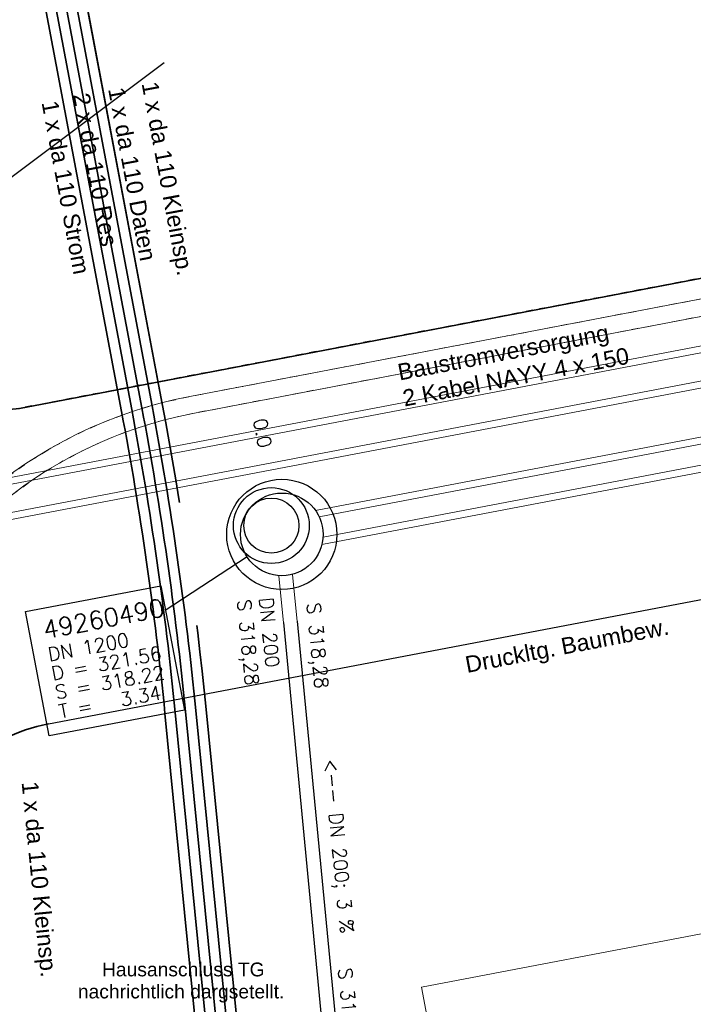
# Model space of a CAD drawing. Header units: metres. Extents: x -502 to 161, y -108 to 174.
# Tile 297 of 656: x -197.28 to -187.5, y 8.24 to 22.52. Entities that reach past the tile are written whole.
import ezdxf

# ---------------------------------------------------------------- set-up
doc = ezdxf.new("R2010")
doc.units = ezdxf.units.M
doc.header["$LTSCALE"] = 0.1
for name, pattern in [('103', [0.16875, 0.125, -0.01875, 0.00625, -0.01875]), ('2-1', [0.17, 0.06, -0.025, 0.06, -0.025]), ('237', [93, 75, -18])]:
    doc.linetypes.add(name, pattern=pattern)
for name, color, linetype in [('BRI31-005.05-5p02-Koordinierung Lageplan 4. BA ZOB West 2022-06-15', 7, 'Continuous'), ('BRI31-005.06-5f07-Koordinierung Lageplan 4. BA ZOB Fernbusbahnh', 7, 'Continuous'), ('BRI31-005.07-5f08-Koordinierung Lageplan 4. BA Radstation - Seeterrasse 2023-05-31', 7, 'Continuous'), ('BRI32-005.03-5f06-Koordinierung Schemaplan 4 BA ZOB Teilbereich 2 Ost - Bahnhofsallee 2023-01-21', 7, 'Continuous')]:
    doc.layers.add(name, color=color, linetype=linetype)
doc.styles.add('Arial', font='arial.ttf')
doc.styles.add('Txt', font='txt_____.ttf')

msp = doc.modelspace()

# ---------------------------------------------------------------- linework, layer by layer
at = {"layer": 'BRI31-005.05-5p02-Koordinierung Lageplan 4. BA ZOB West 2022-06-15', "color": 1, "linetype": 'Continuous', "lineweight": 25, "true_color": 0xff0000, "transparency": 33554687}
msp.add_line((-193.98, 14.729), (-195.171, 13.953), dxfattribs=at)
at = {"layer": 'BRI31-005.05-5p02-Koordinierung Lageplan 4. BA ZOB West 2022-06-15', "color": 1, "linetype": 'Continuous', "lineweight": 18, "true_color": 0xff0000, "transparency": 33554687}
for p, q in [((-193.519, 14.449), (-193.454, 13.779)), ((-193.32, 14.468), (-193.255, 13.798))]:
    msp.add_line(p, q, dxfattribs=at)
at = {"layer": 'BRI31-005.05-5p02-Koordinierung Lageplan 4. BA ZOB West 2022-06-15', "color": 91, "linetype": 'Continuous', "lineweight": 25, "true_color": 0x7fff7f, "transparency": 33554687}
for p, q in [((-193.454, 13.779), (-192.832, 7.307)), ((-193.255, 13.798), (-192.632, 7.326))]:
    msp.add_line(p, q, dxfattribs=at)
at = {"layer": 'BRI31-005.05-5p02-Koordinierung Lageplan 4. BA ZOB West 2022-06-15', "color": 7, "linetype": 'Continuous', "lineweight": 35, "transparency": 33554687, "flags": 128}
for points in [[(-197.7, 41.28, -0.138763), (-197.928, 40.269), (-197.928, 40.269, 0.136417), (-198.161, 39.258), (-198.161, 39.258), (-197.715, 29.365), (-195.361, 16.922, -0.022137), (-194.725, 12.503), (-194.276, 7.953), (-194.276, 7.953, 0.167272), (-193.042, 5.261), (-193.042, 5.261), (-191.586, 3.671, -0.139477), (-191.341, 3.182), (-191.294, 2.936)], [(-198.373, 40.643, -0.040891), (-198.401, 39.64), (-198.401, 39.64, 0.038578), (-198.433, 38.637), (-198.433, 38.637), (-198.014, 29.33), (-195.655, 16.867), (-195.655, 16.867, -0.022137), (-195.024, 12.473), (-195.024, 12.473), (-194.575, 7.923, 0.167272), (-193.259, 5.054), (-193.259, 5.054, -0.144501), (-191.927, 2.46), (-191.927, 2.46), (-191.88, 2.215)], [(-191.733, 2.244), (-191.779, 2.488, 0.144501), (-193.15, 5.157), (-193.15, 5.157, -0.167272), (-194.425, 7.938), (-194.425, 7.938), (-194.875, 12.488), (-194.875, 12.488, 0.022137), (-195.508, 16.894), (-195.508, 16.894), (-197.864, 29.347), (-198.373, 40.637)]]:
    msp.add_lwpolyline(points, format="xyb", dxfattribs=at)
at = {"layer": 'BRI31-005.05-5p02-Koordinierung Lageplan 4. BA ZOB West 2022-06-15', "color": 3, "linetype": '237', "lineweight": 35, "true_color": 0x00ff00, "transparency": 33554687, "flags": 128}
msp.add_lwpolyline([(-197.551, 41.289), (-197.551, 41.289, -0.138429), (-197.778, 40.275), (-197.778, 40.275, 0.136081), (-198.011, 39.261), (-197.565, 29.382), (-195.213, 16.95, -0.022137), (-194.576, 12.517), (-194.127, 7.968), (-194.127, 7.968, 0.167272), (-192.933, 5.364), (-192.933, 5.364), (-191.476, 3.772, -0.139476), (-191.194, 3.21), (-191.147, 2.964)], format="xyb", dxfattribs=at)
at = {"layer": 'BRI31-005.05-5p02-Koordinierung Lageplan 4. BA ZOB West 2022-06-15', "color": 3, "linetype": 'Continuous', "lineweight": 35, "true_color": 0x00ff00, "transparency": 33554687, "flags": 128}
msp.add_lwpolyline([(-192.028, 2.186), (-192.074, 2.432, 0.144501), (-193.367, 4.95, -0.167272), (-194.724, 7.909), (-195.173, 12.458), (-195.173, 12.458, 0.022137), (-195.803, 16.839), (-195.803, 16.839), (-198.167, 29.336), (-198.586, 38.629, -0.039415), (-198.552, 39.632, 0.04173), (-198.523, 40.635)], format="xyb", dxfattribs=at)
at = {"layer": 'BRI31-005.05-5p02-Koordinierung Lageplan 4. BA ZOB West 2022-06-15', "color": 150, "linetype": 'Continuous', "lineweight": 18, "true_color": 0x007fff, "transparency": 33554687, "flags": 128}
for points in [[(-199.187, 14.936), (-132.946, 27.553), (-133.059, 28.142), (-199.299, 15.525)], [(-199.16, 15.042), (-133.01, 27.643), (-133.085, 28.036), (-199.235, 15.435)]]:
    msp.add_lwpolyline(points, dxfattribs=at)
at = {"layer": 'BRI31-005.05-5p02-Koordinierung Lageplan 4. BA ZOB West 2022-06-15', "color": 1, "linetype": 'Continuous', "lineweight": 18, "true_color": 0xff0000, "transparency": 33554687, "flags": 128}
for points in [[(-192.895, 14.912), (-129.057, 27.071), (-129.151, 27.563), (-192.988, 15.404)], [(-192.878, 15.017), (-129.111, 27.163), (-129.167, 27.458), (-192.934, 15.312)]]:
    msp.add_lwpolyline(points, dxfattribs=at)
at = {"layer": 'BRI31-005.05-5p02-Koordinierung Lageplan 4. BA ZOB West 2022-06-15', "color": 190, "linetype": 'Continuous', "lineweight": 35, "true_color": 0x7f00ff, "transparency": 33554687, "flags": 128}
msp.add_lwpolyline([(-154.898, 24.976), (-174.251, 21.281, -0.199721), (-175.003, 21.438), (-175.52, 21.792), (-175.879, 21.266), (-175.879, 21.266, -0.198104), (-176.517, 20.849), (-176.517, 20.849), (-197.286, 16.884, -0.198912), (-198.035, 17.039), (-198.862, 17.601), (-199.439, 16.758, -0.194219), (-200.062, 16.343), (-200.062, 16.343, 0.018691), (-206.921, 14.658), (-206.921, 14.658, 0.037931), (-220.35, 9.692, -0.41092), (-221.671, 10.174)], format="xyb", dxfattribs=at)
at = {"layer": 'BRI31-005.05-5p02-Koordinierung Lageplan 4. BA ZOB West 2022-06-15', "color": 3, "linetype": 'Continuous', "lineweight": 18, "true_color": 0x00ff00, "transparency": 33554687, "flags": 128}
for points in [[(-168.109, 22.151), (-194.814, 17.056), (-194.814, 17.056, 0.2724), (-199.74, 12.732), (-199.74, 12.732), (-199.74, 12.732, 0.151956), (-199.862, 5.47), (-199.862, 5.47), (-199.322, 3.622, -0.027185), (-199.123, 2.775), (-198.936, 0.38), (-199.421, -1.192), (-199.421, -1.192, -0.014069), (-199.669, -1.865), (-199.669, -1.865, -0.754272), (-204.728, -1.336)], [(-168.062, 21.906), (-194.767, 16.811, 0.2724), (-199.503, 12.653), (-199.503, 12.653, 0.151956), (-199.622, 5.54), (-199.622, 5.54), (-199.082, 3.693, -0.027561), (-198.875, 2.807), (-198.683, 0.352), (-199.183, -1.269), (-199.183, -1.269, -0.014138), (-199.438, -1.958), (-199.438, -1.958, -0.754273), (-204.975, -1.379)]]:
    msp.add_lwpolyline(points, format="xyb", dxfattribs=at)
at = {"layer": 'BRI31-005.05-5p02-Koordinierung Lageplan 4. BA ZOB West 2022-06-15', "color": 7, "linetype": 'Continuous', "lineweight": 18, "transparency": 33554687, "flags": 128}
msp.add_lwpolyline([(-197.197, 13.937), (-195.232, 14.309), (-194.89, 12.507), (-196.855, 12.135), (-197.197, 13.937)], dxfattribs=at)
at = {"layer": 'BRI31-005.05-5p02-Koordinierung Lageplan 4. BA ZOB West 2022-06-15', "color": 1, "linetype": 'Continuous', "lineweight": 25, "true_color": 0xff0000, "transparency": 33554687, "flags": 128}
msp.add_lwpolyline([(-197.197, 13.937), (-195.232, 14.309), (-194.89, 12.507), (-196.855, 12.135), (-197.197, 13.937)], dxfattribs=at)
at = {"layer": 'BRI31-005.05-5p02-Koordinierung Lageplan 4. BA ZOB West 2022-06-15', "color": 142, "linetype": 'Continuous', "lineweight": 35, "true_color": 0x0099cc, "transparency": 33554687, "flags": 128}
msp.add_lwpolyline([(-198.786, 10.588, -0.277674), (-196.864, 12.307)], format="xyb", dxfattribs=at)
at = {"layer": 'BRI31-005.05-5p02-Koordinierung Lageplan 4. BA ZOB West 2022-06-15', "color": 1, "linetype": 'Continuous', "lineweight": 25, "true_color": 0xff0000, "transparency": 33554687}
for centre, radius in [((-193.477, 15.056), 0.8), ((-193.629, 15.184), 0.55), ((-193.477, 15.056), 0.6), ((-193.629, 15.184), 0.4)]:
    msp.add_circle(centre, radius, dxfattribs=at)
at = {"layer": 'BRI31-005.06-5f07-Koordinierung Lageplan 4. BA ZOB Fernbusbahnh', "color": 7, "linetype": 'Continuous', "lineweight": 30, "transparency": 33554687}
msp.add_line((-251.36, -20.235), (-195.185, 21.902), dxfattribs=at)
at = {"layer": 'BRI31-005.06-5f07-Koordinierung Lageplan 4. BA ZOB Fernbusbahnh', "color": 40, "linetype": 'Continuous', "lineweight": 9, "true_color": 0xffbf00, "transparency": 33554687}
for p, q in [((-150.087, 16.374), (-191.449, 8.487)), ((-191.449, 8.487), (-189.751, -0.489))]:
    msp.add_line(p, q, dxfattribs=at)
at = {"layer": 'BRI31-005.06-5f07-Koordinierung Lageplan 4. BA ZOB Fernbusbahnh', "color": 1, "linetype": 'Continuous', "lineweight": 25, "true_color": 0xff0000, "transparency": 33554687}
msp.add_line((-193.98, 14.729), (-195.171, 13.953), dxfattribs=at)
at = {"layer": 'BRI31-005.06-5f07-Koordinierung Lageplan 4. BA ZOB Fernbusbahnh', "color": 91, "linetype": 'Continuous', "lineweight": 20, "true_color": 0x7fff7f, "transparency": 33554687}
for p, q in [((-193.454, 13.779), (-192.832, 7.307)), ((-193.255, 13.798), (-192.632, 7.326))]:
    msp.add_line(p, q, dxfattribs=at)
at = {"layer": 'BRI31-005.06-5f07-Koordinierung Lageplan 4. BA ZOB Fernbusbahnh', "color": 7, "linetype": 'Continuous', "lineweight": 30, "transparency": 33554687, "flags": 128}
for points in [[(-197.7, 41.28, -0.138763), (-197.928, 40.269), (-197.928, 40.269, 0.136417), (-198.161, 39.258), (-198.161, 39.258), (-197.715, 29.365), (-195.361, 16.922, -0.022137), (-194.725, 12.503), (-194.276, 7.953), (-194.276, 7.953, 0.167272), (-193.042, 5.261), (-193.042, 5.261), (-191.586, 3.671, -0.139477), (-191.341, 3.182), (-191.294, 2.936)], [(-198.373, 40.643, -0.040891), (-198.401, 39.64), (-198.401, 39.64, 0.038578), (-198.433, 38.637), (-198.433, 38.637), (-198.014, 29.33), (-195.655, 16.867), (-195.655, 16.867, -0.022137), (-195.024, 12.473), (-195.024, 12.473), (-194.575, 7.923, 0.167272), (-193.259, 5.054), (-193.259, 5.054, -0.144501), (-191.927, 2.46), (-191.927, 2.46), (-191.88, 2.215)], [(-191.733, 2.244), (-191.779, 2.488, 0.144501), (-193.15, 5.157), (-193.15, 5.157, -0.167272), (-194.425, 7.938), (-194.425, 7.938), (-194.875, 12.488), (-194.875, 12.488, 0.022137), (-195.508, 16.894), (-195.508, 16.894), (-197.864, 29.347), (-198.373, 40.637)]]:
    msp.add_lwpolyline(points, format="xyb", dxfattribs=at)
at = {"layer": 'BRI31-005.06-5f07-Koordinierung Lageplan 4. BA ZOB Fernbusbahnh', "color": 3, "linetype": '237', "lineweight": 30, "true_color": 0x00ff00, "transparency": 33554687, "flags": 128}
msp.add_lwpolyline([(-197.551, 41.289), (-197.551, 41.289, -0.138429), (-197.778, 40.275), (-197.778, 40.275, 0.136081), (-198.011, 39.261), (-197.565, 29.382), (-195.213, 16.95, -0.022137), (-194.576, 12.517), (-194.127, 7.968), (-194.127, 7.968, 0.167272), (-192.933, 5.364), (-192.933, 5.364), (-191.476, 3.772, -0.139476), (-191.194, 3.21), (-191.147, 2.964)], format="xyb", dxfattribs=at)
at = {"layer": 'BRI31-005.06-5f07-Koordinierung Lageplan 4. BA ZOB Fernbusbahnh', "color": 3, "linetype": 'Continuous', "lineweight": 30, "true_color": 0x00ff00, "transparency": 33554687, "flags": 128}
msp.add_lwpolyline([(-192.028, 2.186), (-192.074, 2.432, 0.144501), (-193.367, 4.95, -0.167272), (-194.724, 7.909), (-195.173, 12.458), (-195.173, 12.458, 0.022137), (-195.803, 16.839), (-195.803, 16.839), (-198.167, 29.336), (-198.586, 38.629, -0.039415), (-198.552, 39.632, 0.04173), (-198.523, 40.635)], format="xyb", dxfattribs=at)
at = {"layer": 'BRI31-005.06-5f07-Koordinierung Lageplan 4. BA ZOB Fernbusbahnh', "color": 142, "linetype": 'Continuous', "lineweight": 30, "true_color": 0x0099cc, "transparency": 33554687, "flags": 128}
for points in [[(-196.887, 12.303), (-136.367, 23.83), (-135.153, 24.061), (-128.285, 26.567), (-128.285, 26.567, -0.040166), (-126.738, 26.994), (-126.738, 26.994), (-121.272, 28.042), (-121.272, 28.042, -0.112761), (-116.821, 27.884), (-116.821, 27.884), (-106.398, 25.113)], [(-198.786, 10.588, -0.277674), (-196.864, 12.307)]]:
    msp.add_lwpolyline(points, format="xyb", dxfattribs=at)
at = {"layer": 'BRI31-005.06-5f07-Koordinierung Lageplan 4. BA ZOB Fernbusbahnh', "color": 190, "linetype": 'Continuous', "lineweight": 30, "true_color": 0x7f00ff, "transparency": 33554687, "flags": 128}
msp.add_lwpolyline([(-153.975, 26.177), (-154.543, 25.341, -0.198912), (-155.182, 24.921), (-174.251, 21.281, -0.199721), (-175.003, 21.438), (-175.52, 21.792), (-175.879, 21.266), (-175.879, 21.266, -0.198104), (-176.517, 20.849), (-176.517, 20.849), (-197.286, 16.884, -0.198912), (-198.035, 17.039), (-198.862, 17.601), (-199.439, 16.758, -0.194219), (-200.062, 16.343), (-200.062, 16.343, 0.018691), (-206.921, 14.658), (-206.921, 14.658, 0.037931), (-220.35, 9.692, -0.41092), (-221.671, 10.174)], format="xyb", dxfattribs=at)
at = {"layer": 'BRI31-005.06-5f07-Koordinierung Lageplan 4. BA ZOB Fernbusbahnh', "color": 3, "linetype": 'Continuous', "lineweight": 13, "true_color": 0x00ff00, "transparency": 33554687, "flags": 128}
msp.add_lwpolyline([(-168.109, 22.151), (-194.814, 17.056), (-194.814, 17.056, 0.2724), (-199.74, 12.732), (-199.74, 12.732), (-199.74, 12.732, 0.151956), (-199.862, 5.47), (-199.862, 5.47), (-199.322, 3.622, -0.027185), (-199.123, 2.775), (-198.936, 0.38), (-199.421, -1.192), (-199.421, -1.192, -0.014069), (-199.669, -1.865), (-199.669, -1.865, -0.754272), (-204.728, -1.336)], format="xyb", dxfattribs=at)
at = {"layer": 'BRI31-005.06-5f07-Koordinierung Lageplan 4. BA ZOB Fernbusbahnh', "color": 7, "linetype": 'Continuous', "lineweight": 18, "transparency": 33554687, "flags": 128}
msp.add_lwpolyline([(-197.197, 13.937), (-195.232, 14.309), (-194.89, 12.507), (-196.855, 12.135), (-197.197, 13.937)], dxfattribs=at)
at = {"layer": 'BRI31-005.06-5f07-Koordinierung Lageplan 4. BA ZOB Fernbusbahnh', "color": 1, "linetype": 'Continuous', "lineweight": 25, "true_color": 0xff0000, "transparency": 33554687, "flags": 128}
msp.add_lwpolyline([(-197.197, 13.937), (-195.232, 14.309), (-194.89, 12.507), (-196.855, 12.135), (-197.197, 13.937)], dxfattribs=at)
at = {"layer": 'BRI31-005.07-5f08-Koordinierung Lageplan 4. BA Radstation - Seeterrasse 2023-05-31', "color": 150, "linetype": 'Continuous', "lineweight": 13, "true_color": 0x007fff, "transparency": 33554687, "flags": 128}
for points in [[(-199.187, 14.936), (-132.946, 27.553), (-133.059, 28.142), (-199.299, 15.525)], [(-199.187, 14.936), (-132.946, 27.553), (-133.059, 28.142), (-199.299, 15.525)], [(-199.16, 15.042), (-133.01, 27.643), (-133.085, 28.036), (-199.235, 15.435)], [(-199.16, 15.042), (-133.01, 27.643), (-133.085, 28.036), (-199.235, 15.435)]]:
    msp.add_lwpolyline(points, dxfattribs=at)
at = {"layer": 'BRI31-005.07-5f08-Koordinierung Lageplan 4. BA Radstation - Seeterrasse 2023-05-31', "color": 142, "linetype": 'Continuous', "lineweight": 30, "true_color": 0x0099cc, "transparency": 33554687, "flags": 128}
msp.add_lwpolyline([(-196.887, 12.303), (-136.367, 23.83), (-135.153, 24.061), (-128.285, 26.567), (-128.285, 26.567, -0.040166), (-126.738, 26.994), (-126.738, 26.994), (-121.272, 28.042), (-121.272, 28.042, -0.112761), (-116.821, 27.884), (-116.821, 27.884), (-106.398, 25.113)], format="xyb", dxfattribs=at)
msp.add_lwpolyline([(-196.887, 12.303), (-136.367, 23.83), (-135.153, 24.061), (-128.285, 26.567), (-128.285, 26.567, -0.040166), (-126.738, 26.994), (-126.738, 26.994), (-121.272, 28.042), (-121.272, 28.042, -0.112761), (-116.821, 27.884), (-116.821, 27.884), (-106.398, 25.113)], format="xyb", dxfattribs=at)
at = {"layer": 'BRI31-005.07-5f08-Koordinierung Lageplan 4. BA Radstation - Seeterrasse 2023-05-31', "color": 1, "linetype": 'Continuous', "lineweight": 13, "true_color": 0xff0000, "transparency": 33554687, "flags": 128}
for points in [[(-192.895, 14.912), (-129.057, 27.071), (-129.151, 27.563), (-192.988, 15.404)], [(-192.895, 14.912), (-129.057, 27.071), (-129.151, 27.563), (-192.988, 15.404)], [(-192.878, 15.017), (-129.111, 27.163), (-129.167, 27.458), (-192.934, 15.312)], [(-192.878, 15.017), (-129.111, 27.163), (-129.167, 27.458), (-192.934, 15.312)]]:
    msp.add_lwpolyline(points, dxfattribs=at)
at = {"layer": 'BRI31-005.07-5f08-Koordinierung Lageplan 4. BA Radstation - Seeterrasse 2023-05-31', "color": 190, "linetype": '2-1', "lineweight": 30, "true_color": 0x7f00ff, "transparency": 33554687, "flags": 128}
msp.add_lwpolyline([(-153.975, 26.177), (-154.543, 25.341, -0.198912), (-155.182, 24.921), (-174.251, 21.281, -0.199721), (-175.003, 21.438), (-175.52, 21.792), (-175.879, 21.266), (-175.879, 21.266, -0.198104), (-176.517, 20.849), (-176.517, 20.849), (-197.286, 16.884, -0.198912), (-198.035, 17.039), (-198.862, 17.601), (-199.439, 16.758, -0.194219), (-200.062, 16.343), (-200.062, 16.343, 0.018691), (-206.921, 14.658), (-206.921, 14.658, 0.037931), (-220.35, 9.692, -0.41092), (-221.671, 10.174)], format="xyb", dxfattribs=at)
msp.add_lwpolyline([(-153.975, 26.177), (-154.543, 25.341, -0.198912), (-155.182, 24.921), (-174.251, 21.281, -0.199721), (-175.003, 21.438), (-175.52, 21.792), (-175.879, 21.266), (-175.879, 21.266, -0.198104), (-176.517, 20.849), (-176.517, 20.849), (-197.286, 16.884, -0.198912), (-198.035, 17.039), (-198.862, 17.601), (-199.439, 16.758, -0.194219), (-200.062, 16.343), (-200.062, 16.343, 0.018691), (-206.921, 14.658), (-206.921, 14.658, 0.037931), (-220.35, 9.692, -0.41092), (-221.671, 10.174)], format="xyb", dxfattribs=at)
at = {"layer": 'BRI31-005.07-5f08-Koordinierung Lageplan 4. BA Radstation - Seeterrasse 2023-05-31', "color": 3, "linetype": '103', "lineweight": 13, "true_color": 0x00ff00, "transparency": 33554687, "flags": 128}
for points in [[(-168.109, 22.151), (-194.814, 17.056), (-194.814, 17.056, 0.2724), (-199.74, 12.732), (-199.74, 12.732), (-199.74, 12.732, 0.151956), (-199.862, 5.47), (-199.862, 5.47), (-199.322, 3.622, -0.027185), (-199.123, 2.775), (-198.936, 0.38), (-199.421, -1.192), (-199.421, -1.192, -0.014069), (-199.669, -1.865), (-199.669, -1.865, -0.754272), (-204.728, -1.336)], [(-168.109, 22.151), (-194.814, 17.056), (-194.814, 17.056, 0.2724), (-199.74, 12.732), (-199.74, 12.732), (-199.74, 12.732, 0.151956), (-199.862, 5.47), (-199.862, 5.47), (-199.322, 3.622, -0.027185), (-199.123, 2.775), (-198.936, 0.38), (-199.421, -1.192), (-199.421, -1.192, -0.014069), (-199.669, -1.865), (-199.669, -1.865, -0.754272), (-204.728, -1.336)], [(-168.062, 21.906), (-194.767, 16.811, 0.2724), (-199.503, 12.653), (-199.503, 12.653, 0.151956), (-199.622, 5.54), (-199.622, 5.54), (-199.082, 3.693, -0.027561), (-198.875, 2.807), (-198.683, 0.352), (-199.183, -1.269), (-199.183, -1.269, -0.014138), (-199.438, -1.958), (-199.438, -1.958, -0.754273), (-204.975, -1.379)], [(-168.062, 21.906), (-194.767, 16.811, 0.2724), (-199.503, 12.653), (-199.503, 12.653, 0.151956), (-199.622, 5.54), (-199.622, 5.54), (-199.082, 3.693, -0.027561), (-198.875, 2.807), (-198.683, 0.352), (-199.183, -1.269), (-199.183, -1.269, -0.014138), (-199.438, -1.958), (-199.438, -1.958, -0.754273), (-204.975, -1.379)]]:
    msp.add_lwpolyline(points, format="xyb", dxfattribs=at)
at = {"layer": 'BRI32-005.03-5f06-Koordinierung Schemaplan 4 BA ZOB Teilbereich 2 Ost - Bahnhofsallee 2023-01-21', "color": 1, "linetype": 'Continuous', "lineweight": 13, "true_color": 0xff0000, "transparency": 33554687, "flags": 128}
for points in [[(-192.895, 14.912), (-129.057, 27.071), (-129.151, 27.563), (-192.988, 15.404)], [(-192.878, 15.017), (-129.111, 27.163), (-129.167, 27.458), (-192.934, 15.312)]]:
    msp.add_lwpolyline(points, dxfattribs=at)

# ---------------------------------------------------------------- texts
at = {"layer": 'BRI31-005.05-5p02-Koordinierung Lageplan 4. BA ZOB West 2022-06-15', "color": 7, "transparency": 33554687, "char_height": 0.24, "attachment_point": 1, "line_spacing_factor": 0.25, "style": 'Arial'}
for s, insert, rotation in [('1 x da 110 Kleinsp.', (-195.277, 21.641), 280.5755), ('2 x da 110 Res', (-196.272, 21.477), 280.5755), ('1 x da 110 Daten', (-195.763, 21.56), 280.5755), ('1 x da 110 Strom', (-196.729, 21.365), 280.5755), ('1 x da 110 Kleinsp.', (-197.015, 11.485), 275.6417)]:
    msp.add_mtext(s, dxfattribs=dict(at, insert=insert, rotation=rotation))
at = {"layer": 'BRI31-005.05-5p02-Koordinierung Lageplan 4. BA ZOB West 2022-06-15', "color": 251, "true_color": 0x5b5b5b, "transparency": 33554687, "char_height": 0.24, "attachment_point": 1, "rotation": 10.8024, "line_spacing_factor": 0.25, "style": 'Arial'}
for s, insert in [('Baustromversorgung', (-191.814, 17.523)), ('2 Kabel NAYY 4 x 150', (-191.742, 17.146))]:
    msp.add_mtext(s, dxfattribs=dict(at, insert=insert))
at = {"layer": 'BRI31-005.05-5p02-Koordinierung Lageplan 4. BA ZOB West 2022-06-15', "color": 1, "true_color": 0xff0000, "transparency": 33554687, "attachment_point": 1, "line_spacing_factor": 0.25, "style": 'Txt'}
for s, insert, char_height, rotation in [('0.0', (-193.699, 16.755), 0.2, 280.7838), ('49260490', (-196.963, 13.796), 0.26, 10.737), ('S 318,28', (-193.925, 14.121), 0.2, 275.4882), ('DN 200', (-193.607, 14.152), 0.2, 275.4882), ('DN 1200', (-196.889, 13.409), 0.2, 10.737), ('D = 321.56', (-196.837, 13.134), 0.2, 10.737), ('S = 318.22', (-196.785, 12.859), 0.2, 10.737), ('T =   3.34', (-196.733, 12.584), 0.2, 10.737)]:
    msp.add_mtext(s, dxfattribs=dict(at, insert=insert, char_height=char_height, rotation=rotation))
at = {"layer": 'BRI31-005.05-5p02-Koordinierung Lageplan 4. BA ZOB West 2022-06-15', "color": 91, "true_color": 0x7fff7f, "transparency": 33554687, "char_height": 0.2, "attachment_point": 1, "rotation": 275.4967, "line_spacing_factor": 0.25, "style": 'Txt'}
for s, insert in [('S 318,28', (-192.916, 14.075)), ('<-- DN 200; 3 %', (-192.672, 11.814)), ('S 318,48', (-192.46, 8.777))]:
    msp.add_mtext(s, dxfattribs=dict(at, insert=insert))
at = {"layer": 'BRI31-005.05-5p02-Koordinierung Lageplan 4. BA ZOB West 2022-06-15', "color": 5, "true_color": 0x0000ff, "transparency": 33554687, "insert": (-190.834, 13.282), "char_height": 0.24, "attachment_point": 1, "rotation": 10.7842, "line_spacing_factor": 0.25, "style": 'Arial'}
msp.add_mtext('Druckltg. Baumbew.', dxfattribs=at)
at = {"layer": 'BRI31-005.06-5f07-Koordinierung Lageplan 4. BA ZOB Fernbusbahnh', "color": 1, "true_color": 0xff0000, "transparency": 33554687, "attachment_point": 1, "line_spacing_factor": 0.25, "style": 'Txt'}
for s, insert, char_height, rotation in [('0.0', (-193.699, 16.755), 0.2, 280.7838), ('49260490', (-196.963, 13.796), 0.26, 10.737), ('S 318,28', (-193.925, 14.121), 0.2, 275.4882), ('DN 200', (-193.607, 14.152), 0.2, 275.4882), ('DN 1200', (-196.889, 13.409), 0.2, 10.737), ('D = 321.56', (-196.837, 13.134), 0.2, 10.737), ('S = 318.22', (-196.785, 12.859), 0.2, 10.737), ('T =   3.34', (-196.733, 12.584), 0.2, 10.737)]:
    msp.add_mtext(s, dxfattribs=dict(at, insert=insert, char_height=char_height, rotation=rotation))
at = {"layer": 'BRI31-005.06-5f07-Koordinierung Lageplan 4. BA ZOB Fernbusbahnh', "color": 91, "true_color": 0x7fff7f, "transparency": 33554687, "char_height": 0.2, "attachment_point": 1, "rotation": 275.4967, "line_spacing_factor": 0.25, "style": 'Txt'}
for s, insert in [('S 318,28', (-192.916, 14.075)), ('<-- DN 200; 3 %', (-192.672, 11.814)), ('S 318,48', (-192.46, 8.777))]:
    msp.add_mtext(s, dxfattribs=dict(at, insert=insert))
at = {"layer": 'BRI31-005.06-5f07-Koordinierung Lageplan 4. BA ZOB Fernbusbahnh', "color": 7, "transparency": 33554687, "insert": (-197.015, 11.485), "char_height": 0.24, "attachment_point": 1, "rotation": 275.6417, "line_spacing_factor": 0.25, "style": 'Arial'}
msp.add_mtext('1 x da 110 Kleinsp.', dxfattribs=at)
at = {"layer": 'BRI31-005.06-5f07-Koordinierung Lageplan 4. BA ZOB Fernbusbahnh', "color": 1, "true_color": 0xff0000, "transparency": 33554687, "char_height": 0.2, "attachment_point": 1, "line_spacing_factor": 0.25, "style": 'Arial'}
for s, insert in [('Hausanschluss TG', (-196.087, 8.846)), ('nachrichtlich dargsetellt.', (-196.437, 8.526))]:
    msp.add_mtext(s, dxfattribs=dict(at, insert=insert))

doc.saveas('drawing.dxf')
